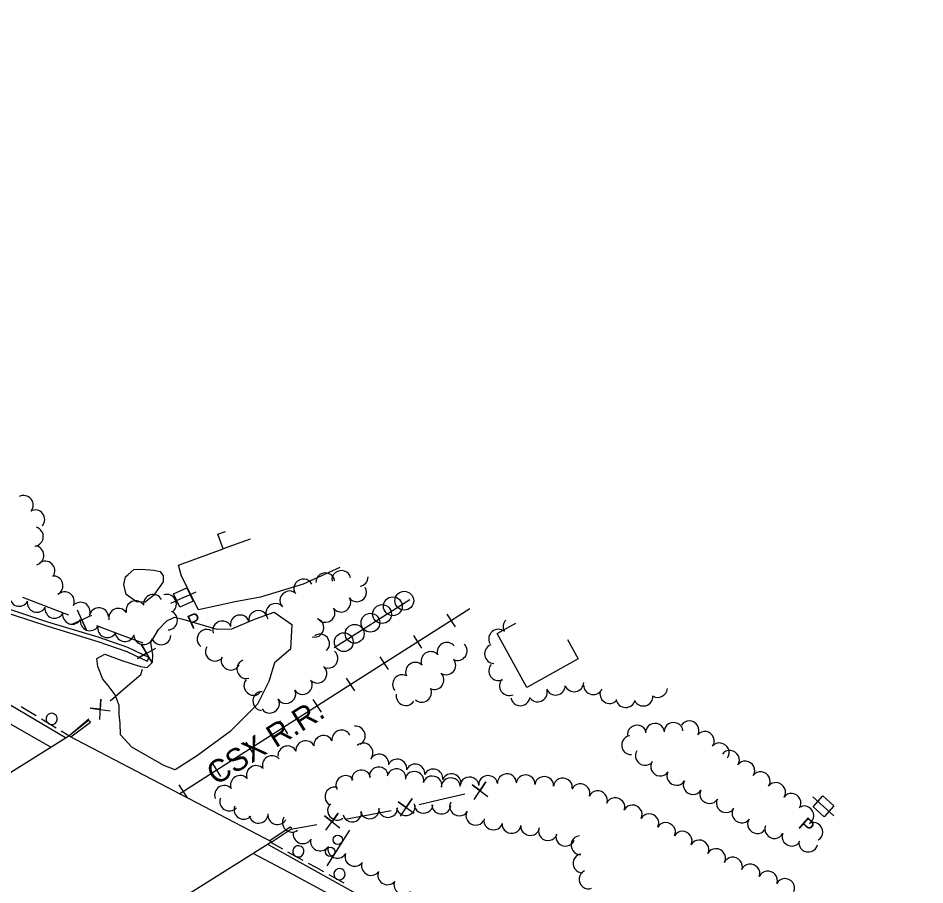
# Model space of a CAD drawing. Extents: x 1746010 to 1754829, y 655801 to 663091.
# Drawn here: x 1746912.4 to 1747394, y 662579.1 to 663039.5 of the extents above; entities that cross this region are included whole.
import ezdxf

# ---------------------------------------------------------------- set-up
doc = ezdxf.new("R2010")
doc.units = 0
for name, color, linetype in [('SURVEY - AERIAL SURVEY - Photo Control - Points - Elevations', 7, 'Continuous'), ('SURVEY - AERIAL SURVEY - Photo Control - Points - Locators', 7, 'Continuous'), ('SURVEY - AERIAL SURVEY - Photo Control - Points - Numbers', 7, 'Continuous'), ('SURVEY - AERIAL SURVEY - Photo Control with Text', 7, 'Continuous'), ('SURVEY - CENTERLINE - Existing Roads - Development', 7, 'Continuous'), ('SURVEY - CENTERLINE - Existing Roads Curve Text', 7, 'Continuous'), ('SURVEY - CENTERLINE - Existing Roads Text', 7, 'Continuous'), ('SURVEY - CONTROL - Points - Numbers', 7, 'Continuous')]:
    doc.layers.add(name, color=color, linetype=linetype)

msp = doc.modelspace()

# ---------------------------------------------------------------- linework, layer by layer
at = {"layer": 'SURVEY - AERIAL SURVEY - Photo Control - Points - Elevations'}
for points in [[(1746744.93, 662776.7), (1746744.29, 662774.8), (1746745.52, 662774.11), (1746762.2, 662766.38), (1746783.58, 662760.35), (1746808.97, 662753.87), (1746837.35, 662745.46), (1746866, 662736.39), (1746899.88, 662725.68), (1746928.17, 662716.49), (1746954.76, 662708.38), (1746970.07, 662703.04), (1746980.98, 662697.89), (1746981.99, 662699.95)], [(1746744.93, 662776.7), (1746761.48, 662769), (1746782.76, 662763), (1746808.29, 662756.48), (1746837.05, 662747.95), (1746865.88, 662738.83), (1746899.67, 662728.15), (1746928.08, 662718.92), (1746954.69, 662710.81), (1746970.51, 662705.31), (1746981.99, 662699.95)], [(1746939.36, 662658.3), (1747047.15, 662601.95), (1746935.67, 662531.86), (1746826.79, 662587.8)], [(1746826.79, 662587.8), (1746939.36, 662658.3)]]:
    msp.add_lwpolyline(points, dxfattribs=at)
at = {"layer": 'SURVEY - AERIAL SURVEY - Photo Control - Points - Locators'}
for p, q in [((1747144.66, 662716.12), (1747140.32, 662722.96)), ((1747126.85, 662704.8), (1747122.51, 662711.64)), ((1747109.05, 662693.48), (1747104.71, 662700.32)), ((1747091.26, 662682.17), (1747086.89, 662688.98)), ((1747073.49, 662670.79), (1747069.12, 662677.6)), ((1747055.72, 662659.4), (1747051.35, 662666.22)), ((1747037.93, 662648.03), (1747033.59, 662654.86)), ((1747020.13, 662636.7), (1747015.79, 662643.53)), ((1747002.33, 662625.36), (1746997.99, 662632.2))]:
    msp.add_line(p, q, dxfattribs=at)
for points in [[(1746929.72, 662652.27), (1746782.27, 662736.35), (1746720.09, 662772.98), (1746670.97, 662804.05), (1746617.8, 662840.77), (1746552.2, 662890.2), (1746497.41, 662932.37), (1746440.73, 662977), (1746415.88, 662996.18), (1746394.18, 663011.61), (1746373.15, 663024.15), (1746347.07, 663039.52)], [(1746937.59, 662657.19), (1746882.34, 662689.89), (1746809.95, 662731.33), (1746744.62, 662768.02), (1746691.33, 662799.82), (1746632.43, 662839.04), (1746574.22, 662880.88), (1746520.31, 662922.22), (1746450.33, 662976.48), (1746412.31, 663005.46)], [(1747083.22, 662747.68), (1747063.84, 662738.91), (1747041.16, 662731.89), (1747027.71, 662729.46), (1747008.16, 662725.19), (1746999.11, 662743.15), (1746997.58, 662748.92), (1747021.25, 662757.69)], [(1747152.36, 662725.82), (1747089.17, 662685.64), (1747042.01, 662655.42), (1746998.21, 662627.54)], [(1747394.01, 662400.24), (1747319.28, 662445.06), (1747264.76, 662477.01), (1747215.73, 662505.47), (1747147.65, 662543.55), (1747082.54, 662579.61), (1747044.99, 662600.6)], [(1747388.98, 662396.91), (1747307.77, 662444.8), (1747225.44, 662492.37), (1747144.21, 662538.02), (1747058.68, 662584.4), (1747037.32, 662595.78)]]:
    msp.add_lwpolyline(points, dxfattribs=at)
at = {"layer": 'SURVEY - AERIAL SURVEY - Photo Control - Points - Numbers'}
for points in [[(1746918, 662671.27), (1746913.98, 662673.71)], [(1746922.01, 662668.84), (1746918, 662671.27)], [(1746932.61, 662662.4), (1746924.75, 662667.18)], [(1746940.45, 662657.74), (1746950.77, 662665.64), (1746949.75, 662666.44), (1746939.55, 662658.21)], [(1746939.36, 662658.3), (1746935.34, 662660.74)], [(1747047.15, 662601.95), (1747057.83, 662609.08), (1747056.88, 662609.78), (1747046.08, 662602.51)], [(1747048.84, 662600.41), (1747046.64, 662601.64)], [(1747052.94, 662598.13), (1747048.84, 662600.41)], [(1747063.77, 662592.1), (1747055.74, 662596.57)], [(1747070.68, 662588.27), (1747066.57, 662590.55)], [(1747074.78, 662585.98), (1747070.68, 662588.27)], [(1747085.61, 662579.96), (1747077.57, 662584.43)]]:
    msp.add_lwpolyline(points, dxfattribs=at)
for centre, start, end in [((1746930.23, 662667.29), 351.6335, 351.6195), ((1747061.25, 662596.94), 354.1879, 354.1739), ((1747083.08, 662584.79), 354.1879, 354.1739)]:
    msp.add_arc(centre, 3, start, end, dxfattribs=at)
at = {"layer": 'SURVEY - AERIAL SURVEY - Photo Control with Text'}
for p, q in [((1747080.24, 662705.25), (1747120.5, 662730.67)), ((1747117.47, 662730.05), (1747117.47, 662730.05)), ((1747105.72, 662722.94), (1747105.72, 662722.94)), ((1747111.46, 662727.12), (1747111.46, 662727.12)), ((1747099.53, 662718.34), (1747099.53, 662718.34)), ((1747091.11, 662712.48), (1747091.11, 662712.48)), ((1747085.39, 662708.05), (1747085.39, 662708.05)), ((1747088.34, 662608.22), (1747076.43, 662589.26))]:
    msp.add_line(p, q, dxfattribs=at)
for centre, radius in [((1747117.51, 662730.06), 5), ((1747105.71, 662722.98), 5), ((1747111.42, 662727.11), 5), ((1747099.52, 662718.38), 5), ((1747091.15, 662712.49), 5), ((1747085.35, 662708.04), 5), ((1747082.2, 662603.06), 2.5), ((1747078.21, 662596.7), 2.5)]:
    msp.add_circle(centre, radius, dxfattribs=at)
at = {"layer": 'SURVEY - CENTERLINE - Existing Roads - Development'}
for points in [[(1747035.59, 662762.74), (1747021.3, 662757.56), (1747018.46, 662765.41), (1747022.51, 662766.88)], [(1746970.77, 662744.03), (1746973.91, 662746.69), (1746977.98, 662746.9), (1746984.44, 662746.37), (1746987.83, 662745.52), (1746989.48, 662743.28), (1746989.36, 662740.08), (1746987.38, 662737.13), (1746984.36, 662732.92), (1746979.87, 662729.35), (1746975.26, 662729.45), (1746969.71, 662733.39), (1746968.55, 662738.67), (1746969.45, 662742.71), (1746970.77, 662744.03)], [(1746928.75, 662726.45), (1746914.83, 662731.73)], [(1746939.33, 662722.43), (1746928.75, 662726.45)], [(1746951.31, 662722.24), (1746941.24, 662717.55), (1746946.23, 662719.92), (1746948.57, 662714.77), (1746943.98, 662725.03)], [(1746989.73, 662642.57), (1746972.88, 662652.33), (1746966.73, 662658.75), (1746966.61, 662665.03), (1746966.14, 662669.65), (1746966.08, 662674.47), (1746963.94, 662680.02), (1746960.29, 662685.05), (1746957.35, 662688.35), (1746954.74, 662695.1), (1746954.19, 662699.4), (1746958.49, 662701.59), (1746967.4, 662698.28), (1746977.38, 662695.05), (1746980.85, 662694.57), (1746983.7, 662697.47), (1746984.03, 662701.36), (1746982.8, 662707.86), (1746986.92, 662714.71), (1746991.33, 662719.41), (1746995.51, 662721.28), (1746999.91, 662720.33), (1747017.89, 662714.98), (1747025.87, 662715.2), (1747038.53, 662720.41), (1747048.45, 662724.02), (1747057.85, 662717.47), (1747057.05, 662704.41), (1747048.55, 662697.06), (1747045.57, 662687.15), (1747039.51, 662675.03), (1747024.94, 662660.6), (1747007.66, 662647.93), (1746995.86, 662640.3)], [(1746968.19, 662711.47), (1746954.27, 662716.76)], [(1746978.76, 662707.45), (1746968.19, 662711.47)], [(1746983.51, 662697.29), (1746977.77, 662706.95), (1746980.65, 662702.17), (1746975.8, 662699.31), (1746985.48, 662704.93)], [(1746969.2, 662683.71), (1746977.64, 662690.9), (1746978.39, 662693.78)], [(1746961.2, 662676.9), (1746969.2, 662683.71)], [(1746955.82, 662666.93), (1746956.24, 662677.8), (1746956.06, 662672.4), (1746950.7, 662673.07), (1746961.37, 662671.66)], [(1746939.36, 662658.3), (1746949.89, 662667.27)], [(1746995.86, 662640.3), (1746989.73, 662642.57)], [(1747154.65, 662624.48), (1747160.83, 662633.84), (1747157.79, 662629.17), (1747153.54, 662632.18), (1747161.94, 662626.14)], [(1747135.9, 662624.29), (1747149.74, 662627.44)], [(1747115.43, 662615.56), (1747121.61, 662624.92), (1747118.56, 662620.25), (1747114.32, 662623.26), (1747122.72, 662617.21)], [(1747125.38, 662621.9), (1747135.9, 662624.29)], [(1747075.87, 662608.1), (1747082.37, 662617.23), (1747079.17, 662612.67), (1747075.04, 662615.86), (1747083.2, 662609.47)], [(1747096.59, 662616.04), (1747110.5, 662618.65)], [(1747086.02, 662614.06), (1747096.59, 662616.04)], [(1747057.18, 662608.65), (1747071.09, 662611.26)]]:
    msp.add_lwpolyline(points, dxfattribs=at)
at = {"layer": 'SURVEY - CENTERLINE - Existing Roads Curve Text'}
for p, q in [((1747000.15, 662731.73), (1747006.97, 662734.86)), ((1747000.15, 662731.73), (1746993.34, 662728.59)), ((1747340.15, 662620.83), (1747334.57, 662625.84)), ((1747340.15, 662620.83), (1747345.73, 662615.82))]:
    msp.add_line(p, q, dxfattribs=at)
for points in [[(1746994.98, 662733.64), (1747002.06, 662736.9), (1747005.32, 662729.81), (1746998.24, 662726.55)], [(1747339.85, 662626.34), (1747345.66, 662621.12), (1747340.44, 662615.32), (1747334.64, 662620.53)]]:
    msp.add_lwpolyline(points, close=True, dxfattribs=at)
msp.add_lwpolyline([(1747204.28, 662709.4), (1747209.93, 662699.11), (1747182.56, 662684.02), (1747166.88, 662712.59), (1747176.83, 662718.08)], dxfattribs=at)
at = {"layer": 'SURVEY - CENTERLINE - Existing Roads Text'}
for centre, start, end in [((1746915.28, 662780.82), 320.5112, 117.3047), ((1746921.43, 662773.16), 320.5112, 117.3047), ((1746920.67, 662764.14), 276.9161, 73.7095), ((1746920.93, 662754.12), 285.1989, 81.9924), ((1746926.77, 662745.97), 328.0787, 124.8721), ((1746931.08, 662738.06), 298.7396, 95.533), ((1746912.98, 662732.28), 172.8269, 329.6203), ((1746937.11, 662729.63), 336.6692, 133.4627), ((1746984.09, 662728.26), 28.7585, 185.5519), ((1746991.34, 662728.3), 310.2991, 107.0925), ((1746922.35, 662729.1), 172.8269, 329.6203), ((1746945.52, 662724.1), 341.0536, 137.847), ((1746974.84, 662724.87), 34.851, 191.6444), ((1746931.73, 662725.91), 172.8376, 329.6311), ((1746941.14, 662722.73), 172.8376, 329.6311), ((1746955.31, 662721.17), 5.8809, 162.6744), ((1746965.66, 662720.89), 34.851, 191.6444), ((1746991.89, 662719.66), 271.4563, 68.2498), ((1746950.52, 662719.25), 170.1172, 326.9107), ((1747175.14, 662716.23), 135.9944, 208.4223), ((1746959.8, 662715.61), 170.1172, 326.9107), ((1747167.48, 662709.79), 51.6288, 208.4223), ((1746969.14, 662713.49), 185.7728, 342.5663), ((1746979.01, 662711.85), 179.012, 335.8054), ((1746988.41, 662711.8), 200.6208, 357.4143), ((1747140.08, 662702.78), 39.0429, 195.8364), ((1747145.73, 662703.45), 246.79, 43.5835), ((1747165.26, 662701.83), 111.0966, 267.8901), ((1747131.55, 662697.89), 45.7286, 202.522), ((1747139.68, 662695.85), 240.8805, 37.6739), ((1747123.35, 662692.2), 45.7286, 202.522), ((1747167.5, 662692.77), 137.3455, 294.139), ((1747116.42, 662685.63), 63.8778, 220.6712), ((1747133.41, 662688.05), 246.4305, 43.2239), ((1747173.19, 662684.84), 137.3455, 294.139), ((1747197.85, 662685.05), 201.8366, 358.6301), ((1747207.67, 662686.83), 201.8366, 358.6301), ((1747217.86, 662685.32), 180.3754, 337.1689), ((1747118.32, 662679.55), 169.6607, 326.4541), ((1747126.77, 662681.27), 228.9521, 25.7455), ((1747188.31, 662681.5), 214.2947, 11.0881), ((1747226.56, 662680.62), 158.9643, 315.7578), ((1747244.47, 662679.26), 207.0171, 3.8106), ((1747252.14, 662683.84), 240.6679, 354.5575), ((1747179.16, 662679.43), 191.5116, 348.305), ((1747235.08, 662678.49), 189.9093, 346.7027), ((1747084.19, 662656.19), 29.7429, 186.5363), ((1747091.63, 662658.3), 298.7581, 95.5516), ((1747065.08, 662650.56), 27.1345, 183.9279), ((1747074.62, 662653.33), 27.1345, 183.9279), ((1747055.53, 662647.78), 27.1345, 183.9279), ((1747095.71, 662649.29), 332.8992, 129.6926), ((1747047.27, 662642.62), 43.2038, 199.9972), ((1747104.15, 662643.45), 354.6114, 151.4048), ((1747113.74, 662640.8), 354.6114, 151.4048), ((1747038.81, 662637.35), 43.2038, 199.9972), ((1747123.33, 662638.16), 354.6114, 151.4048), ((1747030.34, 662632.08), 43.2038, 199.9972), ((1747132.92, 662635.51), 354.6114, 151.4048), ((1747142.55, 662632.96), 355.4086, 152.2021), ((1747021.87, 662626.8), 43.2038, 199.9972), ((1747024.62, 662623.5), 159.8126, 316.606), ((1747032.24, 662619.11), 159.8126, 316.606), ((1747040.08, 662617.04), 194.0769, 350.8703), ((1747050.16, 662616.35), 174.3076, 331.101), ((1747057.9, 662612.32), 148.1681, 304.9616), ((1747063.62, 662606.14), 167.0471, 323.8405), ((1747072.81, 662602.27), 167.0471, 323.8405), ((1747082, 662598.4), 167.0471, 323.8405), ((1747091.15, 662594.15), 160.8236, 317.617), ((1747099.9, 662589.32), 160.8236, 317.617), ((1747108.59, 662584.36), 158.8183, 315.6118), ((1747117.15, 662579.22), 158.8183, 315.6118)]:
    msp.add_arc(centre, 5.13, start, end, dxfattribs=at)
for centre, major_axis, end_param in [((1747063.83, 662736.79), (4.58, 2), 3.141593), ((1747075.53, 662740.15), (4.98, 0.43), 3.141593), ((1747084.05, 662741.34), (4.92, 0.9), 3.141593), ((1747093.53, 662742.81), (0.54, -4.97), 1.4665), ((1747056.31, 662730.39), (3.51, 3.56), 3.141593), ((1747092.56, 662734.28), (-4.19, -2.73), 3.141593), ((1747048.87, 662723.72), (3.77, 3.28), 3.141593), ((1747084.17, 662728.83), (-4.19, -2.73), 3.141593), ((1747030.14, 662717.76), (4.86, 1.17), 3.141593), ((1747039.84, 662720.09), (4.86, 1.17), 3.141593), ((1747075.79, 662723.37), (-4.19, -2.73), 3.141593), ((1747020.69, 662714.55), (4.69, 1.73), 3.141593), ((1747070.01, 662715.64), (-1.39, -4.8), 3.141593), ((1747012.24, 662709.89), (2.85, 4.11), 3.141593), ((1747072.99, 662707.49), (3.15, -3.88), 3.141593), ((1747016.8, 662702.79), (-4.15, 2.8), 3.141593), ((1747025.18, 662697.97), (-4.56, 2.05), 3.141593), ((1747077.48, 662699.13), (-2.87, -4.09), 3.141593), ((1747033.32, 662693.68), (-1.59, 4.74), 3.141593), ((1747071.54, 662691.13), (-3.83, -3.21), 3.141593), ((1747037.21, 662684.66), (-3.64, 3.43), 3.141593), ((1747063.68, 662685.02), (-4.39, -2.4), 3.141593), ((1747041.77, 662676.76), (0.33, 4.99), 3.141593), ((1747054.9, 662680.23), (-4.39, -2.4), 3.141593), ((1747046.27, 662675.17), (-4.31, -2.54), 3.141593), ((1747260.54, 662660.67), (4.99, 0.24), 3.141593), ((1747269.09, 662661.42), (4.34, -2.48), 3.141593), ((1747241.03, 662659.23), (4.85, 1.2), 3.141593), ((1747250.68, 662660.2), (4.99, 0.24), 3.141593), ((1747277.31, 662655.81), (3.95, -3.07), 3.141593), ((1747237.68, 662653.34), (-0.43, 4.98), 3.141593), ((1747285.17, 662649.7), (3.95, -3.07), 3.141593), ((1747290.57, 662645.76), (4.1, -2.86), 3.141593), ((1747245.16, 662647.44), (-4.1, 2.87), 3.141593), ((1747103.94, 662636.98), (4.93, 0.83), 3.141593), ((1747113.42, 662636.08), (4.95, -0.72), 3.141593), ((1747253.27, 662641.76), (-4.1, 2.87), 3.141593), ((1747298.76, 662640.07), (4.1, -2.86), 3.141593), ((1747086.04, 662632.37), (4.26, 2.61), 3.141593), ((1747094.6, 662635.4), (4.93, 0.83), 3.141593), ((1747122.94, 662634.69), (4.84, -1.25), 3.141593), ((1747132.48, 662632.23), (4.84, -1.25), 3.141593), ((1747152.09, 662631.66), (5, 0.2), 3.141593), ((1747162.03, 662632.48), (4.98, 0.46), 3.141593), ((1747171.99, 662633.4), (4.98, 0.46), 3.141593), ((1747181.91, 662632.81), (4.98, -0.43), 3.141593), ((1747191.82, 662631.96), (4.98, -0.43), 3.141593), ((1747261.93, 662636.8), (-4.36, 2.45), 3.141593), ((1747306.94, 662634.37), (4.1, -2.86), 3.141593), ((1747080.14, 662626.15), (1.94, 4.61), 3.141593), ((1747142.2, 662631.27), (5, 0.2), 3.141593), ((1747201.74, 662631.11), (4.98, -0.43), 3.141593), ((1747211.16, 662628.06), (4.64, -1.86), 3.141593), ((1747270.64, 662631.9), (-4.36, 2.45), 3.141593), ((1747315.12, 662628.66), (4.09, -2.87), 3.141593), ((1747220.43, 662624.34), (4.64, -1.86), 3.141593), ((1747279.4, 662627.1), (-4.38, 2.4), 3.141593), ((1747323.3, 662622.91), (4.09, -2.87), 3.141593), ((1747081.59, 662618.4), (-3.23, 3.82), 3.141593), ((1747127.75, 662621.94), (-4.99, 0.24), 3.141593), ((1747137.18, 662621.48), (-4.99, 0.24), 3.141593), ((1747146.53, 662620.53), (-4.34, 2.48), 3.141593), ((1747229.7, 662620.62), (4.64, -1.86), 3.141593), ((1747238.91, 662616.78), (4.43, -2.33), 3.141593), ((1747288.17, 662622.29), (-4.38, 2.4), 3.141593), ((1747330.26, 662616.1), (2.39, -4.39), 3.141593), ((1747089.91, 662617.3), (-4.92, -0.88), 3.141593), ((1747099.2, 662618.96), (-4.92, -0.88), 3.141593), ((1747108.86, 662619.69), (-4.99, -0.29), 3.141593), ((1747118.36, 662620.72), (-4.96, -0.67), 3.141593), ((1747155.2, 662615.58), (-4.34, 2.48), 3.141593), ((1747247.76, 662612.12), (4.43, -2.33), 3.141593), ((1747296.52, 662616.84), (-4.13, 2.82), 3.141593), ((1747164.76, 662613.05), (-4.85, 1.22), 3.141593), ((1747256.61, 662607.47), (4.43, -2.33), 3.141593), ((1747304.76, 662611.21), (-4.13, 2.82), 3.141593), ((1747335.01, 662607.36), (2.39, -4.39), 3.141593), ((1747174.49, 662611.2), (-4.97, 0.55), 3.141593), ((1747184.39, 662610.11), (-4.97, 0.55), 3.141593), ((1747193.75, 662607.44), (-4.78, 1.48), 3.141593), ((1747265.46, 662602.81), (4.43, -2.33), 3.141593), ((1747313.96, 662608.52), (-4.57, 2.02), 3.141593), ((1747203, 662604.45), (-4.72, 1.65), 3.141593), ((1747210.84, 662600.22), (-0.51, 4.97), 3.141593), ((1747274.33, 662598.19), (4.44, -2.31), 3.141593), ((1747323.11, 662604.48), (-4.57, 2.02), 3.141593), ((1747283.2, 662593.58), (4.44, -2.31), 3.141593), ((1747332.03, 662601.33), (-4.92, 0.88), 3.141593), ((1747211.84, 662590.55), (-0.51, 4.97), 3.141593), ((1747292.13, 662589.08), (4.65, -1.84), 3.141593), ((1747301.42, 662585.39), (4.65, -1.84), 3.141593), ((1747215.14, 662581.94), (-1.87, 4.64), 3.141593), ((1747310.72, 662581.71), (4.65, -1.84), 3.141593), ((1747319.89, 662577.74), (4.55, -2.06), 3.141593)]:
    msp.add_ellipse(centre, major_axis=major_axis, ratio=0.940188, start_param=0, end_param=end_param, dxfattribs=at)

# ---------------------------------------------------------------- texts
at = {"layer": 'SURVEY - CENTERLINE - Existing Roads Curve Text'}
for rotation, p in [(24.7147, (1747004.57, 662714.71)), (318.0596, (1747326.28, 662610.03))]:
    msp.add_text('P', height=7.48, rotation=rotation, dxfattribs=at).set_placement(p)
at = {"layer": 'SURVEY - CONTROL - Points - Numbers'}
msp.add_text('CSX R.R.', height=12, rotation=32.1591, dxfattribs=at).set_placement((1747017.42, 662631.69))

doc.saveas('drawing.dxf')
